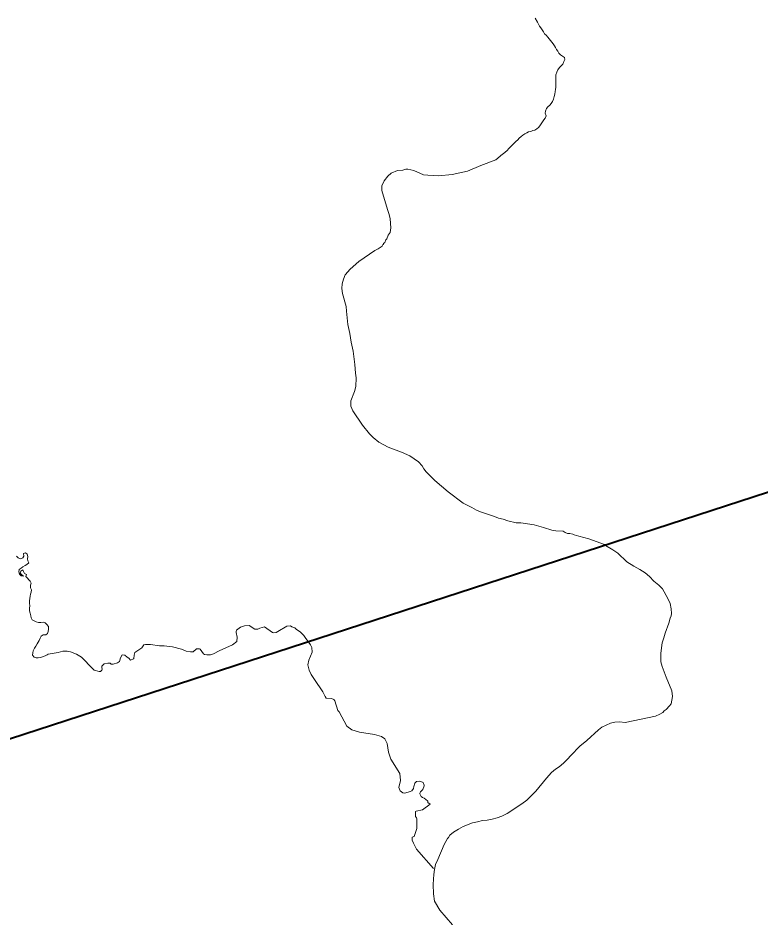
# Model space of a CAD drawing. Extents: x 553962 to 842807, y 8883888 to 9032388.
# Drawn here: x 593568 to 594285, y 8915654 to 8916524 of the extents above; entities that cross this region are included whole.
import ezdxf

# ---------------------------------------------------------------- set-up
doc = ezdxf.new("R2010")
doc.units = 0
doc.header["$LTSCALE"] = 160
doc.layers.add('6', color=7, linetype='Continuous', lineweight=13)

msp = doc.modelspace()

# ---------------------------------------------------------------- linework, layer by layer
at = {"layer": '6', "lineweight": 40}
msp.add_line((590967.2, 8914985.2), (596244.3, 8916699.1), dxfattribs=at)
at = {"layer": '6'}
for points in [[(594080, 8916505.1), (594078.5, 8916506.9), (594076.9, 8916508.3), (594075.8, 8916510.1), (594074.6, 8916512.2), (594073.3, 8916514.1), (594072, 8916515.7), (594071, 8916517.5), (594070, 8916519.4), (594067.9, 8916523.5)], [(594080, 8916505.1), (594078.5, 8916506.9), (594076.9, 8916508.3), (594075.8, 8916510.1), (594074.6, 8916512.2), (594073.3, 8916514.1), (594072, 8916515.7), (594071, 8916517.5), (594070, 8916519.4), (594067.9, 8916523.5)], [(594036.3, 8916392.1), (594036.8, 8916392.4), (594038.8, 8916393.8), (594040.7, 8916395.6), (594042.4, 8916397.4), (594044.1, 8916399.1), (594046, 8916400.9), (594047.8, 8916402.9), (594049.3, 8916404.3), (594051.1, 8916405.9), (594052.4, 8916407.4), (594054.2, 8916408.9), (594056, 8916410.2), (594057.9, 8916411.6), (594059.7, 8916412.6), (594061.5, 8916413.4), (594063.6, 8916414), (594065.5, 8916414.7), (594067.5, 8916415.2), (594069.4, 8916416.3), (594071.1, 8916417.6), (594072.4, 8916419.4), (594073.8, 8916421.2), (594075, 8916423.1), (594076.1, 8916425), (594077.7, 8916426.7), (594078.4, 8916429), (594077.7, 8916431.5), (594077.8, 8916433.6), (594078.7, 8916436), (594080, 8916437.7), (594082, 8916439.3), (594083.4, 8916441), (594084.5, 8916442.9), (594085.5, 8916445.1), (594086.2, 8916447.7), (594086.8, 8916450), (594087.2, 8916452.6), (594087.5, 8916454.6), (594087.7, 8916456.7), (594087.8, 8916459.2), (594087.9, 8916461.3), (594087.8, 8916463.9), (594087.7, 8916466.2), (594087.9, 8916468.7), (594088.7, 8916471.3), (594089.8, 8916473.6), (594091.4, 8916475.8), (594093.1, 8916477.2), (594094.5, 8916479), (594095.5, 8916481.6), (594096.7, 8916483.3), (594096.2, 8916485.4), (594094.3, 8916486.7), (594092.4, 8916488), (594090.8, 8916489.5), (594089.7, 8916491.4), (594088.6, 8916493.1), (594087.6, 8916495), (594086.7, 8916496.8), (594085.4, 8916498.5), (594084, 8916500.2), (594082.7, 8916501.8), (594081.4, 8916503.4), (594080, 8916505.1)], [(594036.3, 8916392.1), (594036.8, 8916392.4), (594038.8, 8916393.8), (594040.7, 8916395.6), (594042.4, 8916397.4), (594044.1, 8916399.1), (594046, 8916400.9), (594047.8, 8916402.9), (594049.3, 8916404.3), (594051.1, 8916405.9), (594052.4, 8916407.4), (594054.2, 8916408.9), (594056, 8916410.2), (594057.9, 8916411.6), (594059.7, 8916412.6), (594061.5, 8916413.4), (594063.6, 8916414), (594065.5, 8916414.7), (594067.5, 8916415.2), (594069.4, 8916416.3), (594071.1, 8916417.6), (594072.4, 8916419.4), (594073.8, 8916421.2), (594075, 8916423.1), (594076.1, 8916425), (594077.7, 8916426.7), (594078.4, 8916429), (594077.7, 8916431.5), (594077.8, 8916433.6), (594078.7, 8916436), (594080, 8916437.7), (594082, 8916439.3), (594083.4, 8916441), (594084.5, 8916442.9), (594085.5, 8916445.1), (594086.2, 8916447.7), (594086.8, 8916450), (594087.2, 8916452.6), (594087.5, 8916454.6), (594087.7, 8916456.7), (594087.8, 8916459.2), (594087.9, 8916461.3), (594087.8, 8916463.9), (594087.7, 8916466.2), (594087.9, 8916468.7), (594088.7, 8916471.3), (594089.8, 8916473.6), (594091.4, 8916475.8), (594093.1, 8916477.2), (594094.5, 8916479), (594095.5, 8916481.6), (594096.7, 8916483.3), (594096.2, 8916485.4), (594094.3, 8916486.7), (594092.4, 8916488), (594090.8, 8916489.5), (594089.7, 8916491.4), (594088.6, 8916493.1), (594087.6, 8916495), (594086.7, 8916496.8), (594085.4, 8916498.5), (594084, 8916500.2), (594082.7, 8916501.8), (594081.4, 8916503.4), (594080, 8916505.1)], [(593927.7, 8916329.4), (593926.7, 8916333.6), (593925.1, 8916338.4), (593919.7, 8916356.8), (593919.7, 8916361.4), (593921.8, 8916366.2), (593925.5, 8916370.7), (593928.7, 8916373.5), (593934.9, 8916376.1), (593939.8, 8916376.6), (593943, 8916377.4), (593944.7, 8916377.4), (593950.7, 8916376.1), (593959.9, 8916371.9), (593964, 8916371.7), (593974.5, 8916371.2), (593987.7, 8916372.4), (594002.3, 8916375.7), (594015.5, 8916381.1), (594029.8, 8916386.5), (594036.3, 8916392.1)], [(593911.2, 8916118.1), (593907.6, 8916121.8), (593901, 8916130.2), (593891.6, 8916144), (593889.8, 8916148.5), (593889.8, 8916153.5), (593893.3, 8916162.8), (593894.6, 8916167.4), (593894.8, 8916176), (593894.2, 8916180.5), (593893.7, 8916188.8), (593892, 8916201.7), (593890.1, 8916210.3), (593888.8, 8916218.8), (593886.9, 8916227.4), (593885.4, 8916240.2), (593885.1, 8916244.7), (593881.6, 8916257.4), (593881.1, 8916262.1), (593881.4, 8916266.8), (593882.6, 8916271.3), (593884.2, 8916275.3), (593888.9, 8916281), (593897.3, 8916288.4), (593912.9, 8916299), (593916.1, 8916300.4), (593919.9, 8916303.2), (593920.3, 8916304.3), (593921.3, 8916304.7), (593921.4, 8916305.7), (593922.5, 8916306.5), (593923.5, 8916309.2), (593924.6, 8916310.2), (593925.9, 8916313.6), (593927.7, 8916316.4), (593928.4, 8916320.9), (593927.7, 8916329.4)], [(594194.5, 8915855.4), (594197.7, 8915858.8), (594199.2, 8915860.9), (594200.6, 8915868.1), (594200, 8915873.5), (594194.4, 8915886.7), (594190.5, 8915896.8), (594189.4, 8915901.3), (594189.5, 8915909.7), (594190.8, 8915919.8), (594192.3, 8915924.7), (594193.4, 8915929.3), (594197, 8915938.8), (594198.3, 8915943.5), (594199.4, 8915945.8), (594199.6, 8915948.3), (594199.4, 8915952.6), (594198.3, 8915957.7), (594196.1, 8915962.5), (594191, 8915972), (594187.5, 8915975.6), (594182.7, 8915979.3), (594178.4, 8915983.8), (594174.1, 8915987.3), (594169.2, 8915990.6), (594163.1, 8915993.8), (594156.6, 8915998), (594147.7, 8916006.4), (594143.1, 8916009.7), (594135.8, 8916013.7), (594135, 8916014.9), (594119.6, 8916020.2), (594110, 8916023), (594105.6, 8916024.1), (594104.2, 8916024.9), (594101.3, 8916025.5), (594099, 8916025.6), (594096.9, 8916026.4), (594095, 8916027.7), (594087.8, 8916028), (594084, 8916028.8), (594076, 8916031.4), (594066.8, 8916033.9), (594054.1, 8916035.6), (594049.6, 8916035.7), (594041.4, 8916037.7), (594036.9, 8916039.4), (594032.5, 8916040.4), (594032.5, 8916040.4), (594028.4, 8916042), (594015, 8916046.5), (594011.3, 8916048), (594006.7, 8916050.7), (593998.3, 8916054.8), (593983.7, 8916065.6), (593970.8, 8916076.7), (593962.4, 8916085.1), (593960.1, 8916088), (593958.6, 8916090.7), (593955.1, 8916094.6), (593946.7, 8916100.4), (593938.5, 8916104.1), (593925.8, 8916109), (593916.7, 8916113.8), (593911.2, 8916118.1)], [(593566.5, 8916003.7), (593568.2, 8916002), (593570.4, 8916001.1), (593572.7, 8916001.8), (593573.5, 8916003.7), (593573.1, 8916006), (593575.1, 8916006.9), (593576.9, 8916005.5), (593577.4, 8916003.2), (593577, 8916001.1), (593577.3, 8915998.9), (593578.5, 8915997), (593576.6, 8915995.5), (593574.7, 8915994.6), (593572.7, 8915993.3), (593570.9, 8915992), (593569.2, 8915990.6), (593568.7, 8915988.4), (593569.3, 8915986.3), (593571.1, 8915984.6), (593573.2, 8915984.3), (593571.6, 8915985.6), (593570, 8915987.1), (593570.5, 8915989.1), (593572.5, 8915990.5), (593573.1, 8915988.6), (593574.2, 8915986.9), (593576, 8915985.8), (593575.5, 8915983.8), (593577.1, 8915982.4), (593578.3, 8915980.7), (593579.8, 8915979.3), (593580.5, 8915977.4), (593580, 8915975.4), (593580.1, 8915973.1), (593580.9, 8915971.1), (593580.8, 8915968.8), (593580, 8915966.8), (593579.7, 8915964.8), (593579.3, 8915962.8), (593579, 8915960.3), (593579.1, 8915958.1), (593579.3, 8915955.5), (593579, 8915953.3), (593579.1, 8915950.8), (593579.7, 8915948.4), (593580.3, 8915946), (593580.8, 8915944.1), (593581.7, 8915942.1), (593583.5, 8915941), (593585.5, 8915940.1), (593587.8, 8915939.4), (593588.1, 8915939.4), (593590.1, 8915939.6), (593592.3, 8915939.8), (593594.3, 8915939.2), (593595.9, 8915937.5), (593597.3, 8915935.5), (593597.4, 8915933.1), (593597.4, 8915933)], [(593852.1, 8915915.2), (593850.8, 8915918), (593845.4, 8915925.1), (593844.4, 8915926.8), (593840.9, 8915930.1), (593836.8, 8915933), (593835.6, 8915934.2), (593832.5, 8915935.4), (593831.4, 8915936.2), (593827.8, 8915935.8), (593819.2, 8915930.6), (593817.4, 8915929.8), (593814.8, 8915929.4), (593813.8, 8915929.8), (593806.2, 8915935.3), (593801.7, 8915934), (593799.7, 8915932.9), (593796.8, 8915933), (593791.5, 8915936.6), (593787, 8915936.1), (593783, 8915935.1), (593779.2, 8915931.9), (593778.7, 8915930.7), (593778.7, 8915929.9), (593779.7, 8915925.4), (593779.5, 8915921.2), (593775.3, 8915918), (593762.4, 8915912.2), (593756.8, 8915909.2), (593754, 8915908.3), (593750.4, 8915908.3), (593748.1, 8915908.6), (593747.3, 8915909.2), (593744, 8915913.6), (593743.3, 8915914), (593740.5, 8915914.1), (593737.2, 8915911.2)], [(593737.2, 8915911.2), (593740.5, 8915914.1), (593743.3, 8915914), (593744, 8915913.6), (593747.3, 8915909.2), (593748.1, 8915908.6), (593750.4, 8915908.3), (593754, 8915908.3), (593756.8, 8915909.2), (593762.4, 8915912.2), (593775.3, 8915918), (593779.5, 8915921.2), (593779.7, 8915925.4), (593778.7, 8915929.9), (593778.7, 8915930.7), (593779.2, 8915931.9), (593783, 8915935.1), (593787, 8915936.1), (593791.5, 8915936.6), (593796.8, 8915933), (593799.7, 8915932.9), (593801.7, 8915934), (593806.2, 8915935.3), (593813.8, 8915929.8), (593814.8, 8915929.4), (593817.4, 8915929.8), (593819.2, 8915930.6), (593827.8, 8915935.8), (593831.4, 8915936.2), (593832.5, 8915935.4), (593835.6, 8915934.2), (593836.8, 8915933), (593840.9, 8915930.1), (593844.4, 8915926.8), (593845.4, 8915925.1), (593850.8, 8915918), (593852.1, 8915915.2)], [(593597.4, 8915933), (593597, 8915930.9), (593596.5, 8915928.9), (593594.7, 8915927.6), (593592.2, 8915927.4), (593590.2, 8915926.3), (593589.2, 8915924.2), (593588.4, 8915922.2), (593587.5, 8915920.4), (593586.5, 8915918.7), (593585.1, 8915916.7), (593583.8, 8915914.5), (593582.7, 8915912.2), (593582.2, 8915910.1), (593582, 8915907.9), (593583.5, 8915906.1), (593585.5, 8915905.4), (593587.5, 8915905.3), (593589.7, 8915905.6), (593591.7, 8915906.2), (593594.1, 8915907.3)], [(593737.2, 8915911.2), (593734.8, 8915911), (593730.4, 8915911.9), (593726, 8915913.6), (593717.4, 8915915.9), (593709.2, 8915916.8), (593704.8, 8915916.8), (593695.9, 8915918.1), (593691.2, 8915918.2), (593689.6, 8915917.8), (593687.7, 8915915), (593680.9, 8915910.6), (593680.2, 8915907.8), (593679.9, 8915904.7), (593679.6, 8915904.3), (593676.7, 8915903.2), (593675.1, 8915905.1), (593673.4, 8915905.8), (593671.2, 8915907.9), (593668.7, 8915908.2), (593667, 8915905.2), (593666.2, 8915901.7), (593664.2, 8915900.4), (593659.8, 8915899.1), (593657.9, 8915899.1), (593657, 8915900.1), (593656.4, 8915900.3), (593654.8, 8915900.2), (593651.3, 8915899.4), (593649.1, 8915897.4), (593648.9, 8915896.2), (593649.2, 8915894), (593649.1, 8915893.5), (593647.8, 8915892.1), (593646.5, 8915892), (593641.7, 8915893.4), (593636.6, 8915898.1), (593632.8, 8915902.4), (593629.2, 8915905.8), (593624.4, 8915909), (593618.8, 8915911), (593615.3, 8915911.6), (593611.2, 8915911.6), (593606.7, 8915910.4), (593597.1, 8915908.7)], [(593597.1, 8915908.7), (593606.7, 8915910.4), (593611.2, 8915911.6), (593615.3, 8915911.6), (593618.8, 8915911), (593624.4, 8915909), (593629.2, 8915905.8), (593632.8, 8915902.4), (593636.6, 8915898.1), (593641.7, 8915893.4), (593646.5, 8915892), (593647.8, 8915892.1), (593649.1, 8915893.5), (593649.2, 8915894), (593648.9, 8915896.2), (593649.1, 8915897.4), (593651.3, 8915899.4), (593654.8, 8915900.2), (593656.4, 8915900.3), (593657, 8915900.1), (593657.9, 8915899.1), (593659.8, 8915899.1), (593664.2, 8915900.4), (593666.2, 8915901.7), (593667, 8915905.2), (593668.7, 8915908.2), (593671.2, 8915907.9), (593673.4, 8915905.8), (593675.1, 8915905.1), (593676.7, 8915903.2), (593679.6, 8915904.3), (593679.9, 8915904.7), (593680.2, 8915907.8), (593680.9, 8915910.6), (593687.7, 8915915), (593689.6, 8915917.8), (593691.2, 8915918.2), (593695.9, 8915918.1), (593704.8, 8915916.8), (593709.2, 8915916.8), (593717.4, 8915915.9), (593726, 8915913.6), (593730.4, 8915911.9), (593734.8, 8915911), (593737.2, 8915911.2)], [(593594.1, 8915907.3), (593596.2, 8915908.2), (593597.1, 8915908.7)], [(593969.7, 8915701.9), (593953.1, 8915720.5), (593950.1, 8915726.1), (593949, 8915729.2), (593949, 8915731.9), (593950.8, 8915732.6), (593953.4, 8915740.3), (593953.4, 8915750.1), (593953.2, 8915750.8), (593952.1, 8915752.1), (593952.2, 8915756.9), (593952.8, 8915757.2), (593958.8, 8915758.6), (593966.3, 8915763.9), (593964, 8915765.4), (593964.1, 8915766.7), (593963.9, 8915767.1), (593960.6, 8915769.8), (593959.1, 8915770.3), (593957.7, 8915771.4), (593956.4, 8915773.8), (593956.4, 8915774.4), (593957, 8915775.9), (593959.2, 8915778.1), (593960.6, 8915781.6), (593960.6, 8915782.4), (593959.6, 8915784.8), (593959, 8915785.3), (593956, 8915786.2), (593953.3, 8915785.8), (593951.7, 8915784.3), (593950.5, 8915781), (593950.2, 8915779.2), (593948.7, 8915776.7), (593947, 8915776), (593941.8, 8915774.5), (593940.1, 8915775), (593937.5, 8915776.7), (593936, 8915780.1), (593937.6, 8915786.9), (593936.9, 8915793.7), (593928.2, 8915807.4), (593926.1, 8915814.3), (593924.8, 8915822.4), (593922.5, 8915826.9), (593919.2, 8915829.2), (593912.5, 8915831.3), (593898, 8915833.4), (593890.8, 8915835.9), (593885.7, 8915839.3), (593878.5, 8915853.1), (593877, 8915854.3), (593874.3, 8915863.8), (593873.1, 8915864.9), (593871, 8915866), (593865.9, 8915866.3), (593864.8, 8915867.8), (593862.5, 8915872.4), (593854.4, 8915884.3), (593851.4, 8915889.1), (593849.3, 8915893.5), (593848.2, 8915898.4), (593849.1, 8915903.1), (593852.2, 8915910.8), (593852.1, 8915915.2)], [(593852.1, 8915915.2), (593852.2, 8915910.8), (593849.1, 8915903.1), (593848.2, 8915898.4), (593849.3, 8915893.5), (593851.4, 8915889.1), (593854.4, 8915884.3), (593862.5, 8915872.4), (593864.8, 8915867.8), (593865.9, 8915866.3), (593871, 8915866), (593873.1, 8915864.9), (593874.3, 8915863.8), (593877, 8915854.3), (593878.5, 8915853.1), (593885.7, 8915839.3), (593890.8, 8915835.9), (593898, 8915833.4), (593912.5, 8915831.3), (593919.2, 8915829.2), (593922.5, 8915826.9), (593924.8, 8915822.4), (593926.1, 8915814.3), (593928.2, 8915807.4), (593936.9, 8915793.7), (593937.6, 8915786.9), (593936, 8915780.1), (593937.5, 8915776.7), (593940.1, 8915775), (593941.8, 8915774.5), (593947, 8915776), (593948.7, 8915776.7), (593950.2, 8915779.2), (593950.5, 8915781), (593951.7, 8915784.3), (593953.3, 8915785.8), (593956, 8915786.2), (593959, 8915785.3), (593959.6, 8915784.8), (593960.6, 8915782.4), (593960.6, 8915781.6), (593959.2, 8915778.1), (593957, 8915775.9), (593956.4, 8915774.4), (593956.4, 8915773.8), (593957.7, 8915771.4), (593959.1, 8915770.3), (593960.6, 8915769.8), (593963.9, 8915767.1), (593964.1, 8915766.7), (593964, 8915765.4), (593966.3, 8915763.9), (593958.8, 8915758.6), (593952.8, 8915757.2), (593952.2, 8915756.9), (593952.1, 8915752.1), (593953.2, 8915750.8), (593953.4, 8915750.1), (593953.4, 8915740.3), (593950.8, 8915732.6), (593949, 8915731.9), (593949, 8915729.2), (593950.1, 8915726.1), (593953.1, 8915720.5), (593969.7, 8915701.9)], [(593983.1, 8915730.7), (593984.2, 8915731.7), (593985.3, 8915733.9), (593988.8, 8915737), (593993.6, 8915739.9), (593998.2, 8915742.2), (594007.4, 8915746), (594012.1, 8915746.9), (594016.8, 8915748.1), (594021.5, 8915748.6), (594026.2, 8915749.4), (594031, 8915750.7), (594035.7, 8915752.4), (594040.7, 8915754.8), (594055, 8915764.2), (594059.8, 8915767.7), (594068.5, 8915776.5), (594078.7, 8915789.2), (594083.8, 8915794.6), (594087.5, 8915797.6), (594091.2, 8915800.1), (594095.2, 8915803.5), (594099.2, 8915807.4), (594102.2, 8915811), (594111.2, 8915819.8), (594117.8, 8915825.3), (594129.1, 8915835.8), (594132.4, 8915838.2), (594140.8, 8915842.2), (594144.9, 8915843.3), (594149.5, 8915843.6), (594154.9, 8915842.9), (594184.2, 8915849), (594188.5, 8915850.9), (594191.2, 8915852.4), (594192.7, 8915854.2), (594194.5, 8915855.4)], [(593988, 8915647.4), (593975.7, 8915661.6), (593970.7, 8915670.2), (593969.6, 8915677.3), (593969.3, 8915686.3), (593969.7, 8915691.4), (593969.8, 8915696.1), (593970.4, 8915700.7), (593971.5, 8915705.7), (593973.9, 8915710.4), (593979.9, 8915724.9), (593983.1, 8915730.7)]]:
    msp.add_lwpolyline(points, dxfattribs=at)

doc.saveas('drawing.dxf')
